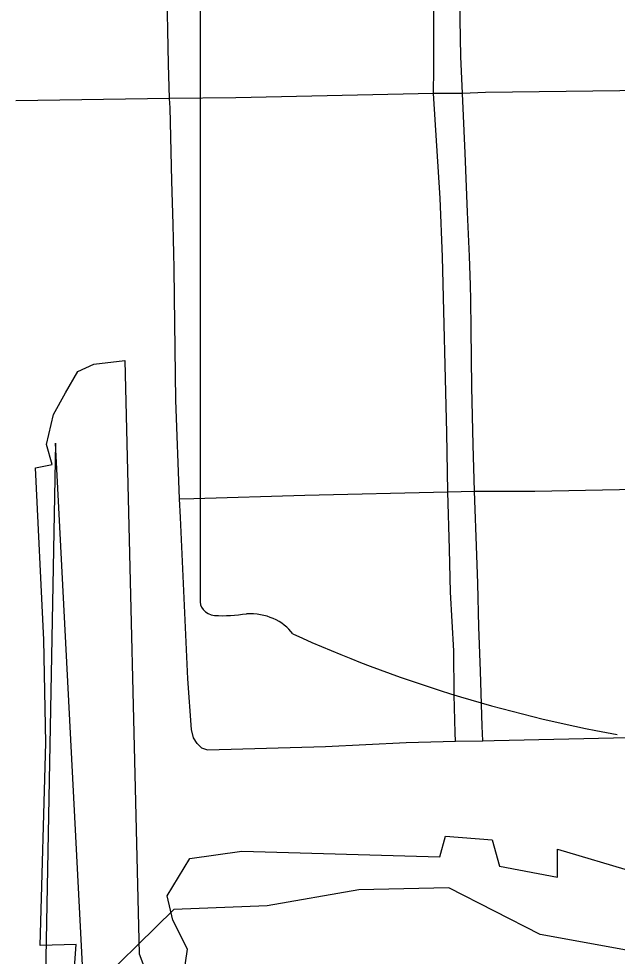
# Model space of a CAD drawing. Extents: x 0 to 34, y 0 to 22.
# Drawn here: x 8.7278 to 8.7912, y 18.2916 to 18.3908 of the extents above; entities that cross this region are included whole.
import ezdxf

# ---------------------------------------------------------------- set-up
doc = ezdxf.new("R2010")
doc.units = 0
for name, color, linetype in [('GM_X_Corporation', 7, 'Continuous'), ('GM_X_Major_Lake', 7, 'Continuous'), ('GM_X_State_Route', 7, 'Continuous'), ('GM_X_Township_Road', 7, 'Continuous'), ('GM_X_US_Shield', 7, 'Continuous')]:
    doc.layers.add(name, color=color, linetype=linetype)

msp = doc.modelspace()

# ---------------------------------------------------------------- linework, layer by layer
at = {"layer": 'GM_X_Corporation'}
for points in [[(8.733243, 18.283943), (8.733877, 18.292807), (8.73004, 18.292689), (8.73064, 18.314139), (8.730438, 18.325053), (8.729562, 18.343262), (8.73132, 18.34361), (8.730724, 18.345751), (8.731457, 18.348929), (8.73274, 18.351204), (8.734026, 18.353478), (8.735726, 18.354242), (8.739031, 18.354649), (8.740548, 18.29181), (8.741734, 18.288647)], [(8.745096, 18.288451), (8.745646, 18.292307), (8.744105, 18.295367), (8.743515, 18.297937), (8.745885, 18.301892), (8.751419, 18.302681), (8.772371, 18.302087), (8.772961, 18.304262), (8.777904, 18.303868), (8.778694, 18.301099), (8.78482, 18.299913), (8.78482, 18.30288), (8.792926, 18.300506), (8.793715, 18.296949), (8.797273, 18.296355), (8.79826, 18.299518), (8.80439, 18.296949), (8.801821, 18.291415)]]:
    msp.add_lwpolyline(points, dxfattribs=at)
at = {"layer": 'GM_X_Major_Lake'}
msp.add_lwpolyline([(8.9, 18.282115), (8.89175, 18.281124), (8.882814, 18.271246), (8.872739, 18.268776), (8.862852, 18.273524), (8.852777, 18.271434), (8.843081, 18.272573), (8.833384, 18.275991), (8.822928, 18.27713), (8.812091, 18.280928), (8.802585, 18.286815), (8.792508, 18.292134), (8.783003, 18.293843), (8.773307, 18.29878), (8.7638, 18.29859), (8.754105, 18.296879), (8.744219, 18.296498), (8.734713, 18.287189), (8.731668, 18.345884), (8.730342, 18.274463), (8.722927, 18.28396), (8.721215, 18.293837)], dxfattribs=at)
at = {"layer": 'GM_X_State_Route'}
msp.add_lwpolyline([(8.888229, 18.384352), (8.884442, 18.384321), (8.856471, 18.383964), (8.848508, 18.383877), (8.828491, 18.383653), (8.819481, 18.383535), (8.79896, 18.383271), (8.797127, 18.383249), (8.777191, 18.383016), (8.774767, 18.382914), (8.771707, 18.382901), (8.750773, 18.382463), (8.743758, 18.382367), (8.727462, 18.382146)], dxfattribs=at)
at = {"layer": 'GM_X_Township_Road'}
for p, q in [((8.773208, 18.340716), (8.776047, 18.340791)), ((8.774012, 18.314314), (8.776914, 18.314364))]:
    msp.add_line(p, q, dxfattribs=at)
for points in [[(8.743758, 18.382367), (8.743658, 18.386017), (8.743447, 18.395002), (8.743373, 18.40304), (8.742922, 18.413274), (8.742748, 18.42032)], [(8.771707, 18.382901), (8.771723, 18.385523), (8.771726, 18.400054), (8.771371, 18.411363), (8.771284, 18.419018), (8.771247, 18.420594)], [(8.774767, 18.382914), (8.774593, 18.386828), (8.774419, 18.396658), (8.773649, 18.418903), (8.773562, 18.420724)], [(8.744823, 18.339974), (8.744432, 18.350444), (8.744286, 18.361327), (8.744236, 18.364415), (8.744221, 18.365963), (8.744162, 18.367497), (8.744121, 18.369038), (8.744009, 18.373646), (8.743826, 18.38137), (8.743758, 18.382367)], [(8.773208, 18.340716), (8.773105, 18.346983), (8.772636, 18.365596), (8.772403, 18.371807), (8.771707, 18.382901)], [(8.776047, 18.340791), (8.775901, 18.345687), (8.775774, 18.351805), (8.77569, 18.357963), (8.775653, 18.36106), (8.775628, 18.362607), (8.775504, 18.365692), (8.775295, 18.370353), (8.775047, 18.376576), (8.774767, 18.382914)], [(8.744823, 18.339974), (8.746324, 18.340017), (8.758068, 18.340368), (8.773208, 18.340716)], [(8.774012, 18.314314), (8.773991, 18.315225), (8.773897, 18.319239), (8.773848, 18.323884), (8.773506, 18.330088), (8.773385, 18.334674), (8.773208, 18.340716)], [(8.776047, 18.340791), (8.782429, 18.340803), (8.791389, 18.340981), (8.796177, 18.341241), (8.79823, 18.341353)], [(8.776914, 18.314364), (8.776861, 18.315921), (8.776666, 18.32173), (8.776492, 18.326425), (8.776398, 18.331026), (8.776296, 18.334024), (8.776047, 18.340791)], [(8.746666, 18.314094), (8.746299, 18.314675), (8.74606, 18.315551), (8.745687, 18.32091), (8.744898, 18.338004), (8.744823, 18.339974)], [(8.776914, 18.314364), (8.778126, 18.314386), (8.792349, 18.314706), (8.79722, 18.31488), (8.798957, 18.314942)], [(8.746666, 18.314094), (8.747138, 18.313625), (8.747781, 18.313407), (8.760268, 18.313768), (8.768802, 18.31419), (8.774012, 18.314314)]]:
    msp.add_lwpolyline(points, dxfattribs=at)
at = {"layer": 'GM_X_US_Shield'}
msp.add_line((8.747002, 18.429399), (8.747002, 18.329363), dxfattribs=at)
for centre, major_axis, start_param, end_param in [((8.748907, 18.329135), (0.001926, 0), 2.993084, 4.5083), ((8.749199, 18.339372), (0.014698, 0), 4.665946, 4.897461), ((8.752206, 18.323582), (0.0053, 0), 0.519207, 1.627899), ((8.819119, 18.413481), (0.126201, 0), 4.195997, 4.488961)]:
    msp.add_ellipse(centre, major_axis=major_axis, ratio=0.8, start_param=start_param, end_param=end_param, dxfattribs=at)

doc.saveas('drawing.dxf')
